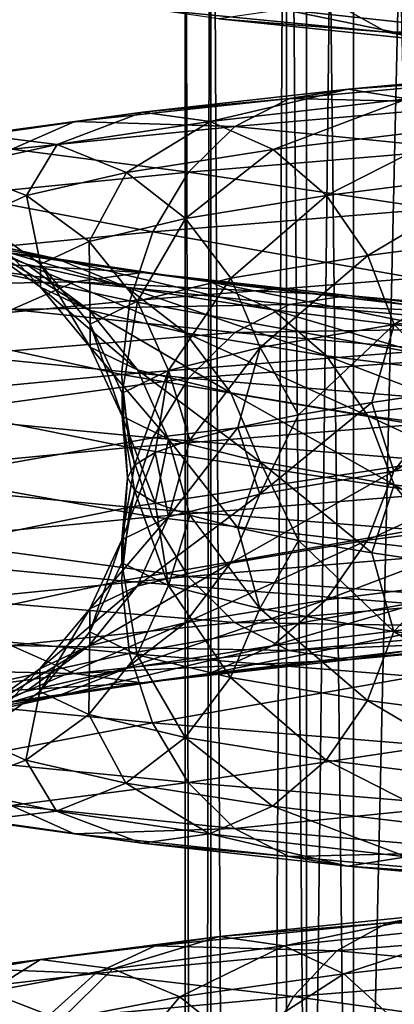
# Model space of a CAD drawing. Header units: metres. Extents: x -109 to 109, y -917 to 389.
# Tile 452 of 656: x -14.43 to -11.19, y -426.08 to -417.54. Entities that reach past the tile are written whole.
import ezdxf

# ---------------------------------------------------------------- set-up
doc = ezdxf.new("R2010")
doc.units = ezdxf.units.M
doc.layers.add('solid_24503124_XXX_01_SW0001', color=7, linetype='CONTINUOUS')

msp = doc.modelspace()

# ---------------------------------------------------------------- linework, layer by layer
at = {"layer": 'solid_24503124_XXX_01_SW0001'}
for points in [[(-11.541907, -399, -403.533966), (-11.541907, -434.5, -403.533966), (-11.948811, -434.5, -401.357208)], [(-11.948811, -399, -401.357208), (-11.948811, -434.5, -401.357208), (-11.948811, -434.5, -399.142792)], [(-11.948811, -399, -401.357208), (-11.541907, -399, -403.533966), (-11.948811, -434.5, -401.357208)], [(-11.948811, -399, -399.142792), (-11.948811, -434.5, -399.142792), (-11.541907, -434.5, -396.966034)], [(-11.948811, -399, -399.142792), (-11.948811, -399, -401.357208), (-11.948811, -434.5, -399.142792)], [(-11.541907, -399, -396.966034), (-11.948811, -399, -399.142792), (-11.541907, -434.5, -396.966034)], [(-10.74196, -399, -405.598846), (-10.74196, -434.5, -405.598846), (-11.541907, -434.5, -403.533966)], [(-11.541907, -399, -403.533966), (-10.74196, -399, -405.598846), (-11.541907, -434.5, -403.533966)], [(-11.541907, -399, -396.966034), (-11.541907, -434.5, -396.966034), (-10.74196, -434.5, -394.901154)], [(-10.74196, -399, -394.901154), (-11.541907, -399, -396.966034), (-10.74196, -434.5, -394.901154)], [(-13, -410), (-13, -535), (-12.778495, -535, 2.389471)], [(-12.778631, -410, -2.388798), (-12.778495, -535, -2.389471), (-13, -535)], [(-12.778631, -410, -2.388798), (-13, -535), (-13, -410)], [(-13, -410), (-12.778495, -535, 2.389471), (-12.778644, -410, 2.388729)], [(-12.778644, -410, 2.388729), (-12.778495, -535, 2.389471), (-12.122266, -535, 4.695816)], [(-12.778644, -410, 2.388729), (-12.122266, -535, 4.695816), (-12.122123, -410, 4.696183)], [(-12.122127, -410, -4.696173), (-12.778495, -535, -2.389471), (-12.778631, -410, -2.388798)], [(-12.122127, -410, -4.696173), (-12.122266, -535, -4.695816), (-12.778495, -535, -2.389471)], [(-12.122123, -410, 4.696183), (-12.122266, -535, 4.695816), (-11.053084, -535, 6.843201)], [(-12.122127, -410, -4.696173), (-11.053084, -535, -6.843201), (-12.122266, -535, -4.695816)], [(-11.052748, -410, -6.843724), (-11.053084, -535, -6.843201), (-12.122127, -410, -4.696173)], [(-12.122123, -410, 4.696183), (-11.053084, -535, 6.843201), (-11.052835, -410, 6.84358)], [(-12.148681, -417.455261, -9.688398), (-10.304495, -417.653687, -11.631215), (-11.630628, -417.213684, -9.275258)], [(-9.544741, -417.209412, -15.4856), (-9.249572, -417.6073, -15.006712), (-11.690292, -417.408875, -13.195436)], [(-10.304495, -417.653687, -11.631215), (-9.865084, -417.412109, -11.135229), (-11.630628, -417.213684, -9.275258)], [(-11.690292, -417.408875, -13.195436), (-11.251394, -417.652069, -12.700029), (-13.265045, -417.453644, -10.578683)], [(-11.690292, -417.408875, -13.195436), (-9.249572, -417.6073, -15.006712), (-11.251394, -417.652069, -12.700029)], [(-13.265045, -417.453644, -10.578683), (-11.251394, -417.652069, -12.700029), (-12.706964, -417.535248, -10.133621)], [(-12.706964, -417.535248, -10.133621), (-10.77803, -417.733673, -12.165719), (-12.148681, -417.455261, -9.688398)], [(-10.77803, -417.733673, -12.165719), (-10.304495, -417.653687, -11.631215), (-12.148681, -417.455261, -9.688398)], [(-11.251394, -417.652069, -12.700029), (-10.77803, -417.733673, -12.165719), (-12.706964, -417.535248, -10.133621)], [(-9.249572, -417.6073, -15.006712), (-8.902308, -417.850494, -14.443303), (-11.251394, -417.652069, -12.700029)], [(-11.251394, -417.652069, -12.700029), (-8.902308, -417.850494, -14.443303), (-10.77803, -417.733673, -12.165719)], [(-9.457883, -417.947357, 13.208388), (-11.586635, -418.145782, 11.388365), (-9.873602, -418.027344, 13.78896)], [(-11.077532, -418.227386, 10.887974), (-11.586635, -418.145782, 11.388365), (-9.457883, -417.947357, 13.208388)], [(-9.873602, -418.027344, 13.78896), (-12.095922, -418.225769, 11.888938), (-10.259364, -418.268921, 14.327694)], [(-11.586635, -418.145782, 11.388365), (-12.095922, -418.225769, 11.888938), (-9.873602, -418.027344, 13.78896)], [(-11.586635, -418.145782, 11.388365), (-13.369651, -418.344238, 9.228438), (-12.095922, -418.225769, 11.888938)], [(-12.782204, -418.425842, 8.822951), (-13.369651, -418.344238, 9.228438), (-11.586635, -418.145782, 11.388365)], [(-11.077532, -418.227386, 10.887974), (-12.782204, -418.425842, 8.822951), (-11.586635, -418.145782, 11.388365)], [(-12.095922, -418.225769, 11.888938), (-13.957311, -418.424225, 9.634072), (-12.56851, -418.467377, 12.353438)], [(-13.369651, -418.344238, 9.228438), (-13.957311, -418.424225, 9.634072), (-12.095922, -418.225769, 11.888938)], [(-12.23753, -418.669037, 8.446989), (-12.782204, -418.425842, 8.822951), (-11.077532, -418.227386, 10.887974)], [(-12.095922, -418.225769, 11.888938), (-12.56851, -418.467377, 12.353438), (-10.259364, -418.268921, 14.327694)], [(-10.605496, -418.470581, 10.424016), (-12.23753, -418.669037, 8.446989), (-11.077532, -418.227386, 10.887974)], [(-13.369651, -418.344238, 9.228438), (-14.756895, -418.542664, 6.795216), (-13.957311, -418.424225, 9.634072)], [(-14.108495, -418.624268, 6.496643), (-14.756895, -418.542664, 6.795216), (-13.369651, -418.344238, 9.228438)], [(-12.782204, -418.425842, 8.822951), (-14.108495, -418.624268, 6.496643), (-13.369651, -418.344238, 9.228438)], [(-10.259364, -418.268921, 14.327694), (-12.56851, -418.467377, 12.353438), (-10.587547, -418.665405, 14.786018)], [(-13.957311, -418.424225, 9.634072), (-15.405531, -418.62265, 7.093898), (-14.502623, -418.665802, 10.010475)], [(-14.756895, -418.542664, 6.795216), (-15.405531, -418.62265, 7.093898), (-13.957311, -418.424225, 9.634072)], [(-13.957311, -418.424225, 9.634072), (-14.502623, -418.665802, 10.010475), (-12.56851, -418.467377, 12.353438)], [(-13.507304, -418.867462, 6.219808), (-14.108495, -418.624268, 6.496643), (-12.782204, -418.425842, 8.822951)], [(-12.23753, -418.669037, 8.446989), (-13.507304, -418.867462, 6.219808), (-12.782204, -418.425842, 8.822951)], [(-12.56851, -418.467377, 12.353438), (-14.502623, -418.665802, 10.010475), (-12.97056, -418.863861, 12.748609)], [(-12.56851, -418.467377, 12.353438), (-12.97056, -418.863861, 12.748609), (-10.587547, -418.665405, 14.786018)], [(-11.774566, -419.066925, 8.127426), (-12.23753, -418.669037, 8.446989), (-10.605496, -418.470581, 10.424016)], [(-10.204274, -418.8685, 10.029659), (-11.774566, -419.066925, 8.127426), (-10.605496, -418.470581, 10.424016)], [(-14.108495, -418.624268, 6.496643), (-15.013984, -418.822693, 3.976827), (-14.756895, -418.542664, 6.795216)], [(-14.374208, -419.065887, 3.807367), (-15.013984, -418.822693, 3.976827), (-14.108495, -418.624268, 6.496643)], [(-14.502623, -418.665802, 10.010475), (-14.966543, -419.062286, 10.330698), (-12.97056, -418.863861, 12.748609)], [(-13.507304, -418.867462, 6.219808), (-14.374208, -419.065887, 3.807367), (-14.108495, -418.624268, 6.496643)], [(-12.996303, -419.26535, 5.984503), (-13.507304, -418.867462, 6.219808), (-12.23753, -418.669037, 8.446989)], [(-11.774566, -419.066925, 8.127426), (-12.996303, -419.26535, 5.984503), (-12.23753, -418.669037, 8.446989)], [(-10.587547, -418.665405, 14.786018), (-12.97056, -418.863861, 12.748609), (-10.840569, -419.183167, 15.139374)], [(-14.374208, -419.065887, 3.807367), (-14.814883, -419.264313, 1.281705), (-15.013984, -418.822693, 3.976827)], [(-12.97056, -418.863861, 12.748609), (-14.966543, -419.062286, 10.330698), (-13.28053, -419.381622, 13.053274)], [(-13.830411, -419.463776, 3.663328), (-14.374208, -419.065887, 3.807367), (-13.507304, -418.867462, 6.219808)], [(-12.996303, -419.26535, 5.984503), (-13.830411, -419.463776, 3.663328), (-13.507304, -418.867462, 6.219808)], [(-12.97056, -418.863861, 12.748609), (-13.28053, -419.381622, 13.053274), (-10.840569, -419.183167, 15.139374)], [(-11.418065, -419.585693, 7.881351), (-11.774566, -419.066925, 8.127426), (-10.204274, -418.8685, 10.029659)], [(-9.895318, -419.387268, 9.725989), (-11.418065, -419.585693, 7.881351), (-10.204274, -418.8685, 10.029659)], [(-14.966543, -419.062286, 10.330698), (-15.324212, -419.580048, 10.57758), (-13.28053, -419.381622, 13.053274)], [(-14.254414, -419.662201, 1.233216), (-14.814883, -419.264313, 1.281705), (-14.374208, -419.065887, 3.807367)], [(-13.830411, -419.463776, 3.663328), (-14.254414, -419.662201, 1.233216), (-14.374208, -419.065887, 3.807367)], [(-12.602811, -419.784119, 5.803309), (-12.996303, -419.26535, 5.984503), (-11.774566, -419.066925, 8.127426)], [(-11.418065, -419.585693, 7.881351), (-12.602811, -419.784119, 5.803309), (-11.774566, -419.066925, 8.127426)], [(-10.840569, -419.183167, 15.139374), (-13.28053, -419.381622, 13.053274), (-11.003372, -419.781769, 15.366737)], [(-14.374208, -419.661194, -3.807367), (-15.013984, -419.417999, -3.976827), (-15.474272, -419.219543, -1.338752)], [(-14.814883, -419.462738, -1.281705), (-14.374208, -419.661194, -3.807367), (-15.474272, -419.219543, -1.338752)], [(-14.254414, -419.860657, -1.233216), (-14.814883, -419.462738, -1.281705), (-14.814883, -419.264313, 1.281705)], [(-14.254414, -419.662201, 1.233216), (-14.254414, -419.860657, -1.233216), (-14.814883, -419.264313, 1.281705)], [(-13.411665, -419.982544, 3.552413), (-13.830411, -419.463776, 3.663328), (-12.996303, -419.26535, 5.984503)], [(-12.602811, -419.784119, 5.803309), (-13.411665, -419.982544, 3.552413), (-12.996303, -419.26535, 5.984503)], [(-14.108495, -419.616425, -6.496643), (-14.756895, -419.534821, -6.795216), (-15.704, -419.336395, -4.159595)], [(-15.013984, -419.417999, -3.976827), (-14.108495, -419.616425, -6.496643), (-15.704, -419.336395, -4.159595)], [(-13.28053, -419.381622, 13.053274), (-15.324212, -419.580048, 10.57758), (-13.479978, -419.980225, 13.249309)], [(-13.507304, -419.859619, -6.219808), (-14.108495, -419.616425, -6.496643), (-15.013984, -419.417999, -3.976827)], [(-14.374208, -419.661194, -3.807367), (-13.507304, -419.859619, -6.219808), (-15.013984, -419.417999, -3.976827)], [(-13.28053, -419.381622, 13.053274), (-13.479978, -419.980225, 13.249309), (-11.003372, -419.781769, 15.366737)], [(-11.189307, -420.184906, 7.72345), (-11.418065, -419.585693, 7.881351), (-9.895318, -419.387268, 9.725989)], [(-9.697068, -419.98645, 9.531133), (-11.189307, -420.184906, 7.72345), (-9.895318, -419.387268, 9.725989)], [(-14.756895, -419.534821, -6.795216), (-13.369651, -419.733246, -9.228438), (-15.405531, -419.614807, -7.093898)], [(-13.830411, -420.059082, -3.663328), (-14.374208, -419.661194, -3.807367), (-14.814883, -419.462738, -1.281705)], [(-14.254414, -419.860657, -1.233216), (-13.830411, -420.059082, -3.663328), (-14.814883, -419.462738, -1.281705)], [(-12.782204, -419.81485, -8.822951), (-13.369651, -419.733246, -9.228438), (-14.756895, -419.534821, -6.795216)], [(-14.108495, -419.616425, -6.496643), (-12.782204, -419.81485, -8.822951), (-14.756895, -419.534821, -6.795216)], [(-13.82283, -420.181, 1.195878), (-14.254414, -419.662201, 1.233216), (-13.830411, -419.463776, 3.663328)], [(-13.411665, -419.982544, 3.552413), (-13.82283, -420.181, 1.195878), (-13.830411, -419.463776, 3.663328)], [(-15.405531, -419.614807, -7.093898), (-13.957311, -419.813232, -9.634072), (-16.007425, -419.856384, -7.371057)], [(-15.324212, -419.580048, 10.57758), (-15.554352, -420.17865, 10.736434), (-13.479978, -419.980225, 13.249309)], [(-13.369651, -419.733246, -9.228438), (-13.957311, -419.813232, -9.634072), (-15.405531, -419.614807, -7.093898)], [(-12.23753, -420.058044, -8.446989), (-12.782204, -419.81485, -8.822951), (-14.108495, -419.616425, -6.496643)], [(-13.507304, -419.859619, -6.219808), (-12.23753, -420.058044, -8.446989), (-14.108495, -419.616425, -6.496643)], [(-12.350318, -420.383331, 5.687042), (-12.602811, -419.784119, 5.803309), (-11.418065, -419.585693, 7.881351)], [(-11.189307, -420.184906, 7.72345), (-12.350318, -420.383331, 5.687042), (-11.418065, -419.585693, 7.881351)], [(-12.996303, -420.257507, -5.984503), (-13.507304, -419.859619, -6.219808), (-14.374208, -419.661194, -3.807367)], [(-13.830411, -420.059082, -3.663328), (-12.996303, -420.257507, -5.984503), (-14.374208, -419.661194, -3.807367)], [(-13.82283, -420.379425, -1.195878), (-14.254414, -419.860657, -1.233216), (-14.254414, -419.662201, 1.233216)], [(-13.82283, -420.181, 1.195878), (-13.82283, -420.379425, -1.195878), (-14.254414, -419.662201, 1.233216)], [(-13.369651, -419.733246, -9.228438), (-11.586635, -419.931671, -11.388365), (-13.957311, -419.813232, -9.634072)], [(-11.003372, -419.781769, 15.366737), (-13.479978, -419.980225, 13.249309), (-11.059512, -420.420013, 15.448081)], [(-13.142966, -420.581757, 3.481241), (-13.411665, -419.982544, 3.552413), (-12.602811, -419.784119, 5.803309)], [(-11.077532, -420.013275, -10.887974), (-11.586635, -419.931671, -11.388365), (-13.369651, -419.733246, -9.228438)], [(-12.782204, -419.81485, -8.822951), (-11.077532, -420.013275, -10.887974), (-13.369651, -419.733246, -9.228438)], [(-12.350318, -420.383331, 5.687042), (-13.142966, -420.581757, 3.481241), (-12.602811, -419.784119, 5.803309)], [(-13.957311, -419.813232, -9.634072), (-14.502623, -420.05481, -10.010475), (-16.007425, -419.856384, -7.371057)], [(-13.957311, -419.813232, -9.634072), (-12.095922, -420.011658, -11.888938), (-14.502623, -420.05481, -10.010475)], [(-13.411665, -420.57785, -3.552413), (-13.830411, -420.059082, -3.663328), (-14.254414, -419.860657, -1.233216)], [(-13.82283, -420.379425, -1.195878), (-13.411665, -420.57785, -3.552413), (-14.254414, -419.860657, -1.233216)], [(-11.586635, -419.931671, -11.388365), (-12.095922, -420.011658, -11.888938), (-13.957311, -419.813232, -9.634072)], [(-11.774566, -420.455933, -8.127426), (-12.23753, -420.058044, -8.446989), (-13.507304, -419.859619, -6.219808)], [(-12.996303, -420.257507, -5.984503), (-11.774566, -420.455933, -8.127426), (-13.507304, -419.859619, -6.219808)], [(-10.605496, -420.25647, -10.424016), (-11.077532, -420.013275, -10.887974), (-12.782204, -419.81485, -8.822951)], [(-12.23753, -420.058044, -8.446989), (-10.605496, -420.25647, -10.424016), (-12.782204, -419.81485, -8.822951)], [(-11.586635, -419.931671, -11.388365), (-9.457883, -420.130096, -13.208388), (-12.095922, -420.011658, -11.888938)], [(-9.042315, -420.2117, -12.628027), (-9.457883, -420.130096, -13.208388), (-11.586635, -419.931671, -11.388365)], [(-11.077532, -420.013275, -10.887974), (-9.042315, -420.2117, -12.628027), (-11.586635, -419.931671, -11.388365)], [(-13.479978, -419.980225, 13.249309), (-15.554352, -420.17865, 10.736434), (-13.550287, -420.61853, 13.31876)], [(-14.502623, -420.05481, -10.010475), (-12.56851, -420.253235, -12.353438), (-14.966543, -420.451294, -10.330698)], [(-12.095922, -420.011658, -11.888938), (-12.56851, -420.253235, -12.353438), (-14.502623, -420.05481, -10.010475)], [(-13.545894, -420.780182, 1.171919), (-13.82283, -420.181, 1.195878), (-13.411665, -419.982544, 3.552413)], [(-13.479978, -419.980225, 13.249309), (-13.550287, -420.61853, 13.31876), (-11.059512, -420.420013, 15.448081)], [(-13.142966, -420.581757, 3.481241), (-13.545894, -420.780182, 1.171919), (-13.411665, -419.982544, 3.552413)], [(-12.095922, -420.011658, -11.888938), (-9.873602, -420.210083, -13.78896), (-12.56851, -420.253235, -12.353438)], [(-9.457883, -420.130096, -13.208388), (-9.873602, -420.210083, -13.78896), (-12.095922, -420.011658, -11.888938)], [(-9.697068, -419.98645, 9.531133), (-10.643927, -420.749969, 8.302982), (-11.189307, -420.184906, 7.72345)], [(-12.602811, -420.776276, -5.803309), (-12.996303, -420.257507, -5.984503), (-13.830411, -420.059082, -3.663328)], [(-13.411665, -420.57785, -3.552413), (-12.602811, -420.776276, -5.803309), (-13.830411, -420.059082, -3.663328)], [(-10.204274, -420.654358, -10.029659), (-10.605496, -420.25647, -10.424016), (-12.23753, -420.058044, -8.446989)], [(-11.774566, -420.455933, -8.127426), (-10.204274, -420.654358, -10.029659), (-12.23753, -420.058044, -8.446989)], [(-15.554352, -420.17865, 10.736434), (-15.637099, -420.817139, 10.790515), (-13.550287, -420.61853, 13.31876)], [(-13.545894, -420.978607, -1.171919), (-13.82283, -420.379425, -1.195878), (-13.82283, -420.181, 1.195878)], [(-13.545894, -420.780182, 1.171919), (-13.545894, -420.978607, -1.171919), (-13.82283, -420.181, 1.195878)], [(-9.873602, -420.210083, -13.78896), (-10.259364, -420.451691, -14.327694), (-12.56851, -420.253235, -12.353438)], [(-11.189307, -420.184906, 7.72345), (-12.017674, -420.967804, 6.14944), (-12.350318, -420.383331, 5.687042)], [(-11.189307, -420.184906, 7.72345), (-11.381232, -420.858826, 7.259109), (-12.017674, -420.967804, 6.14944)], [(-11.189307, -420.184906, 7.72345), (-10.643927, -420.749969, 8.302982), (-11.381232, -420.858826, 7.259109)], [(-12.56851, -420.253235, -12.353438), (-12.97056, -420.649719, -12.748609), (-14.966543, -420.451294, -10.330698)], [(-11.418065, -420.974701, -7.881351), (-11.774566, -420.455933, -8.127426), (-12.996303, -420.257507, -5.984503)], [(-12.602811, -420.776276, -5.803309), (-11.418065, -420.974701, -7.881351), (-12.996303, -420.257507, -5.984503)], [(-12.56851, -420.253235, -12.353438), (-10.259364, -420.451691, -14.327694), (-12.97056, -420.649719, -12.748609)], [(-13.142966, -421.177063, -3.481241), (-13.411665, -420.57785, -3.552413), (-13.82283, -420.379425, -1.195878)], [(-13.545894, -420.978607, -1.171919), (-13.142966, -421.177063, -3.481241), (-13.82283, -420.379425, -1.195878)], [(-12.350318, -420.383331, 5.687042), (-12.959606, -421.185303, 3.779359), (-13.142966, -420.581757, 3.481241)], [(-12.350318, -420.383331, 5.687042), (-12.544971, -421.076508, 4.98731), (-12.959606, -421.185303, 3.779359)], [(-12.350318, -420.383331, 5.687042), (-12.017674, -420.967804, 6.14944), (-12.544971, -421.076508, 4.98731)], [(-14.966543, -420.451294, -10.330698), (-12.97056, -420.649719, -12.748609), (-15.324212, -420.969055, -10.57758)], [(-11.059512, -420.420013, 15.448081), (-13.550287, -420.61853, 13.31876), (-11.004492, -421.052216, 15.368301)], [(-10.259364, -420.451691, -14.327694), (-10.587547, -420.848175, -14.786018), (-12.97056, -420.649719, -12.748609)], [(-9.895318, -421.173157, -9.725989), (-10.204274, -420.654358, -10.029659), (-11.774566, -420.455933, -8.127426)], [(-11.418065, -420.974701, -7.881351), (-9.895318, -421.173157, -9.725989), (-11.774566, -420.455933, -8.127426)], [(-13.550287, -420.61853, 13.31876), (-15.637099, -420.817139, 10.790515), (-13.48135, -421.250671, 13.250658)], [(-12.97056, -420.649719, -12.748609), (-13.28053, -421.16748, -13.053274), (-15.324212, -420.969055, -10.57758)], [(-13.550287, -420.61853, 13.31876), (-13.48135, -421.250671, 13.250658), (-11.004492, -421.052216, 15.368301)], [(-13.142966, -420.581757, 3.481241), (-13.439602, -421.403137, 1.270691), (-13.545894, -420.780182, 1.171919)], [(-13.142966, -420.581757, 3.481241), (-13.259064, -421.294373, 2.534529), (-13.439602, -421.403137, 1.270691)], [(-12.350318, -421.375488, -5.687042), (-12.602811, -420.776276, -5.803309), (-13.411665, -420.57785, -3.552413)], [(-13.142966, -421.177063, -3.481241), (-12.350318, -421.375488, -5.687042), (-13.411665, -420.57785, -3.552413)], [(-12.97056, -420.649719, -12.748609), (-10.587547, -420.848175, -14.786018), (-13.28053, -421.16748, -13.053274)], [(-13.142966, -420.581757, 3.481241), (-12.959606, -421.185303, 3.779359), (-13.259064, -421.294373, 2.534529)], [(-11.190891, -421.455353, 7.724544), (-10.643927, -420.749969, 8.302982), (-9.813936, -420.641388, 9.270112)], [(-9.698441, -421.256897, 9.532481), (-11.190891, -421.455353, 7.724544), (-9.813936, -420.641388, 9.270112)], [(-15.637099, -420.817139, 10.790515), (-15.555935, -421.449097, 10.737528), (-13.48135, -421.250671, 13.250658)], [(-13.545894, -420.780182, 1.171919), (-13.439602, -421.403137, 1.270691), (-13.5, -421.511505)], [(-13.545894, -420.780182, 1.171919), (-13.5, -421.511505), (-13.545894, -420.978607, -1.171919)], [(-11.189307, -421.573914, -7.72345), (-11.418065, -420.974701, -7.881351), (-12.602811, -420.776276, -5.803309)], [(-12.350318, -421.375488, -5.687042), (-11.189307, -421.573914, -7.72345), (-12.602811, -420.776276, -5.803309)], [(-11.190891, -421.455353, 7.724544), (-11.381232, -420.858826, 7.259109), (-10.643927, -420.749969, 8.302982)], [(-10.587547, -420.848175, -14.786018), (-10.840569, -421.365936, -15.139374), (-13.28053, -421.16748, -13.053274)], [(-12.352066, -421.653778, 5.687847), (-12.017674, -420.967804, 6.14944), (-11.381232, -420.858826, 7.259109)], [(-11.190891, -421.455353, 7.724544), (-12.352066, -421.653778, 5.687847), (-11.381232, -420.858826, 7.259109)], [(-15.324212, -420.969055, -10.57758), (-13.28053, -421.16748, -13.053274), (-15.554352, -421.567657, -10.736434)], [(-13.545894, -420.978607, -1.171919), (-13.5, -421.511505), (-13.439602, -421.619873, -1.270691)], [(-13.545894, -420.978607, -1.171919), (-13.439602, -421.619873, -1.270691), (-13.259064, -421.728638, -2.534529)], [(-13.545894, -420.978607, -1.171919), (-13.259064, -421.728638, -2.534529), (-13.142966, -421.177063, -3.481241)], [(-12.352066, -421.653778, 5.687847), (-12.544971, -421.076508, 4.98731), (-12.017674, -420.967804, 6.14944)], [(-9.697068, -421.772339, -9.531133), (-9.895318, -421.173157, -9.725989), (-11.418065, -420.974701, -7.881351)], [(-11.189307, -421.573914, -7.72345), (-9.697068, -421.772339, -9.531133), (-11.418065, -420.974701, -7.881351)], [(-11.004492, -421.052216, 15.368301), (-13.48135, -421.250671, 13.250658), (-10.842666, -421.651428, 15.142303)], [(-13.144827, -421.852203, 3.481734), (-12.959606, -421.185303, 3.779359), (-12.544971, -421.076508, 4.98731)], [(-12.352066, -421.653778, 5.687847), (-13.144827, -421.852203, 3.481734), (-12.544971, -421.076508, 4.98731)], [(-13.48135, -421.250671, 13.250658), (-15.555935, -421.449097, 10.737528), (-13.2831, -421.849854, 13.0558)], [(-13.28053, -421.16748, -13.053274), (-13.479978, -421.766083, -13.249309), (-15.554352, -421.567657, -10.736434)], [(-13.48135, -421.250671, 13.250658), (-13.2831, -421.849854, 13.0558), (-10.842666, -421.651428, 15.142303)], [(-13.28053, -421.16748, -13.053274), (-10.840569, -421.365936, -15.139374), (-13.479978, -421.766083, -13.249309)], [(-13.142966, -421.177063, -3.481241), (-13.259064, -421.728638, -2.534529), (-12.959606, -421.837677, -3.779359)], [(-13.144827, -421.852203, 3.481734), (-13.259064, -421.294373, 2.534529), (-12.959606, -421.185303, 3.779359)], [(-13.142966, -421.177063, -3.481241), (-12.959606, -421.837677, -3.779359), (-12.544971, -421.946503, -4.98731)], [(-13.142966, -421.177063, -3.481241), (-12.544971, -421.946503, -4.98731), (-12.350318, -421.375488, -5.687042)], [(-13.547812, -422.050629, 1.172084), (-13.439602, -421.403137, 1.270691), (-13.259064, -421.294373, 2.534529)], [(-13.144827, -421.852203, 3.481734), (-13.547812, -422.050629, 1.172084), (-13.259064, -421.294373, 2.534529)], [(-11.42103, -422.053925, 7.883398), (-11.190891, -421.455353, 7.724544), (-9.698441, -421.256897, 9.532481)], [(-9.897887, -421.855499, 9.728516), (-11.42103, -422.053925, 7.883398), (-9.698441, -421.256897, 9.532481)], [(-13.547812, -422.050629, 1.172084), (-13.5, -421.511505), (-13.439602, -421.403137, 1.270691)], [(-10.840569, -421.365936, -15.139374), (-11.003372, -421.964539, -15.366737), (-13.479978, -421.766083, -13.249309)], [(-12.350318, -421.375488, -5.687042), (-12.544971, -421.946503, -4.98731), (-12.017674, -422.055206, -6.14944)], [(-12.350318, -421.375488, -5.687042), (-12.017674, -422.055206, -6.14944), (-11.381232, -422.164185, -7.259109)], [(-12.350318, -421.375488, -5.687042), (-11.381232, -422.164185, -7.259109), (-11.189307, -421.573914, -7.72345)], [(-15.555935, -421.449097, 10.737528), (-15.327178, -422.048279, 10.579627), (-13.2831, -421.849854, 13.0558)], [(-12.606084, -422.25238, 5.804816), (-12.352066, -421.653778, 5.687847), (-11.190891, -421.455353, 7.724544)], [(-11.42103, -422.053925, 7.883398), (-12.606084, -422.25238, 5.804816), (-11.190891, -421.455353, 7.724544)], [(-15.554352, -421.567657, -10.736434), (-13.479978, -421.766083, -13.249309), (-15.637099, -422.205872, -10.790515)], [(-13.547812, -422.249054, -1.172084), (-13.439602, -421.619873, -1.270691), (-13.5, -421.511505)], [(-13.547812, -422.050629, 1.172084), (-13.547812, -422.249054, -1.172084), (-13.5, -421.511505)], [(-11.189307, -421.573914, -7.72345), (-11.381232, -422.164185, -7.259109), (-10.643927, -422.273041, -8.302982)], [(-11.189307, -421.573914, -7.72345), (-10.643927, -422.273041, -8.302982), (-9.813936, -422.381622, -9.270112)], [(-11.189307, -421.573914, -7.72345), (-9.813936, -422.381622, -9.270112), (-9.697068, -421.772339, -9.531133)], [(-13.547812, -422.249054, -1.172084), (-13.144827, -422.44751, -3.481734), (-13.439602, -421.619873, -1.270691)], [(-13.144827, -422.44751, -3.481734), (-13.259064, -421.728638, -2.534529), (-13.439602, -421.619873, -1.270691)], [(-13.415148, -422.450806, 3.553336), (-13.144827, -421.852203, 3.481734), (-12.352066, -421.653778, 5.687847)], [(-12.606084, -422.25238, 5.804816), (-13.415148, -422.450806, 3.553336), (-12.352066, -421.653778, 5.687847)], [(-10.842666, -421.651428, 15.142303), (-13.2831, -421.849854, 13.0558), (-10.590472, -422.170197, 14.790103)], [(-13.144827, -422.44751, -3.481734), (-12.959606, -421.837677, -3.779359), (-13.259064, -421.728638, -2.534529)], [(-13.479978, -421.766083, -13.249309), (-13.550287, -422.404449, -13.31876), (-15.637099, -422.205872, -10.790515)], [(-13.479978, -421.766083, -13.249309), (-11.003372, -421.964539, -15.366737), (-13.550287, -422.404449, -13.31876)], [(-13.144827, -422.44751, -3.481734), (-12.352066, -422.645935, -5.687847), (-12.959606, -421.837677, -3.779359)], [(-12.352066, -422.645935, -5.687847), (-12.544971, -421.946503, -4.98731), (-12.959606, -421.837677, -3.779359)], [(-13.2831, -421.849854, 13.0558), (-15.327178, -422.048279, 10.579627), (-12.974143, -422.368622, 12.752131)], [(-13.82642, -422.649231, 1.196188), (-13.547812, -422.050629, 1.172084), (-13.144827, -421.852203, 3.481734)], [(-13.415148, -422.450806, 3.553336), (-13.82642, -422.649231, 1.196188), (-13.144827, -421.852203, 3.481734)], [(-13.2831, -421.849854, 13.0558), (-12.974143, -422.368622, 12.752131), (-10.590472, -422.170197, 14.790103)], [(-11.7787, -422.571686, 8.13028), (-11.42103, -422.053925, 7.883398), (-9.897887, -421.855499, 9.728516)], [(-10.207857, -422.37326, 10.033181), (-11.7787, -422.571686, 8.13028), (-9.897887, -421.855499, 9.728516)], [(-11.003372, -421.964539, -15.366737), (-11.059512, -422.602966, -15.448081), (-13.550287, -422.404449, -13.31876)], [(-12.352066, -422.645935, -5.687847), (-12.017674, -422.055206, -6.14944), (-12.544971, -421.946503, -4.98731)], [(-15.327178, -422.048279, 10.579627), (-14.970676, -422.567047, 10.333551), (-12.974143, -422.368622, 12.752131)], [(-13.82642, -422.847656, -1.196188), (-13.547812, -422.249054, -1.172084), (-13.547812, -422.050629, 1.172084)], [(-13.82642, -422.649231, 1.196188), (-13.82642, -422.847656, -1.196188), (-13.547812, -422.050629, 1.172084)], [(-13.000866, -422.770142, 5.986604), (-12.606084, -422.25238, 5.804816), (-11.42103, -422.053925, 7.883398)], [(-11.7787, -422.571686, 8.13028), (-13.000866, -422.770142, 5.986604), (-11.42103, -422.053925, 7.883398)], [(-12.352066, -422.645935, -5.687847), (-11.190891, -422.84436, -7.724544), (-12.017674, -422.055206, -6.14944)], [(-11.190891, -422.84436, -7.724544), (-11.381232, -422.164185, -7.259109), (-12.017674, -422.055206, -6.14944)], [(-10.590472, -422.170197, 14.790103), (-12.974143, -422.368622, 12.752131), (-10.262964, -422.568085, 14.332723)], [(-11.190891, -422.84436, -7.724544), (-10.643927, -422.273041, -8.302982), (-11.381232, -422.164185, -7.259109)], [(-15.637099, -422.205872, -10.790515), (-13.550287, -422.404449, -13.31876), (-15.555935, -422.838104, -10.737528)], [(-13.835267, -422.968567, 3.664615), (-13.415148, -422.450806, 3.553336), (-12.606084, -422.25238, 5.804816)], [(-13.000866, -422.770142, 5.986604), (-13.835267, -422.968567, 3.664615), (-12.606084, -422.25238, 5.804816)], [(-13.82642, -422.847656, -1.196188), (-13.415148, -423.046082, -3.553336), (-13.547812, -422.249054, -1.172084)], [(-13.415148, -423.046082, -3.553336), (-13.144827, -422.44751, -3.481734), (-13.547812, -422.249054, -1.172084)], [(-11.190891, -422.84436, -7.724544), (-9.698441, -423.042786, -9.532481), (-10.643927, -422.273041, -8.302982)], [(-13.550287, -422.404449, -13.31876), (-13.48135, -423.03653, -13.250658), (-15.555935, -422.838104, -10.737528)], [(-12.974143, -422.368622, 12.752131), (-14.970676, -422.567047, 10.333551), (-12.572922, -422.766541, 12.357775)], [(-13.550287, -422.404449, -13.31876), (-11.059512, -422.602966, -15.448081), (-13.48135, -423.03653, -13.250658)], [(-12.974143, -422.368622, 12.752131), (-12.572922, -422.766541, 12.357775), (-10.262964, -422.568085, 14.332723)], [(-12.24262, -422.968201, 8.450502), (-11.7787, -422.571686, 8.13028), (-10.207857, -422.37326, 10.033181)], [(-10.609908, -422.769745, 10.428351), (-12.24262, -422.968201, 8.450502), (-10.207857, -422.37326, 10.033181)], [(-14.259418, -423.166992, 1.233649), (-13.82642, -422.649231, 1.196188), (-13.415148, -422.450806, 3.553336)], [(-13.835267, -422.968567, 3.664615), (-14.259418, -423.166992, 1.233649), (-13.415148, -422.450806, 3.553336)], [(-13.415148, -423.046082, -3.553336), (-12.606084, -423.244537, -5.804816), (-13.144827, -422.44751, -3.481734)], [(-12.606084, -423.244537, -5.804816), (-12.352066, -422.645935, -5.687847), (-13.144827, -422.44751, -3.481734)], [(-14.970676, -422.567047, 10.333551), (-14.507713, -422.964966, 10.013989), (-12.572922, -422.766541, 12.357775)], [(-13.512922, -423.166626, 6.222395), (-13.000866, -422.770142, 5.986604), (-11.7787, -422.571686, 8.13028)], [(-12.24262, -422.968201, 8.450502), (-13.512922, -423.166626, 6.222395), (-11.7787, -422.571686, 8.13028)], [(-11.059512, -422.602966, -15.448081), (-11.004492, -423.234985, -15.368301), (-13.48135, -423.03653, -13.250658)], [(-10.262964, -422.568085, 14.332723), (-12.572922, -422.766541, 12.357775), (-9.877654, -422.811279, 13.794619)], [(-14.259418, -423.365417, -1.233649), (-13.82642, -422.847656, -1.196188), (-13.82642, -422.649231, 1.196188)], [(-14.259418, -423.166992, 1.233649), (-14.259418, -423.365417, -1.233649), (-13.82642, -422.649231, 1.196188)], [(-12.606084, -423.244537, -5.804816), (-11.42103, -423.442963, -7.883398), (-12.352066, -422.645935, -5.687847)], [(-11.42103, -423.442963, -7.883398), (-11.190891, -422.84436, -7.724544), (-12.352066, -422.645935, -5.687847)], [(-12.572922, -422.766541, 12.357775), (-14.507713, -422.964966, 10.013989), (-12.100886, -423.009735, 11.893817)], [(-14.380188, -423.365051, 3.80895), (-13.835267, -422.968567, 3.664615), (-13.000866, -422.770142, 5.986604)], [(-13.512922, -423.166626, 6.222395), (-14.380188, -423.365051, 3.80895), (-13.000866, -422.770142, 5.986604)], [(-12.787932, -423.209778, 8.826905), (-12.24262, -422.968201, 8.450502), (-10.609908, -422.769745, 10.428351)], [(-11.082496, -423.011322, 10.892853), (-12.787932, -423.209778, 8.826905), (-10.609908, -422.769745, 10.428351)], [(-12.572922, -422.766541, 12.357775), (-12.100886, -423.009735, 11.893817), (-9.877654, -422.811279, 13.794619)], [(-15.555935, -422.838104, -10.737528), (-13.48135, -423.03653, -13.250658), (-15.327178, -423.437317, -10.579627)], [(-14.259418, -423.365417, -1.233649), (-13.835267, -423.563843, -3.664615), (-13.82642, -422.847656, -1.196188)], [(-13.835267, -423.563843, -3.664615), (-13.415148, -423.046082, -3.553336), (-13.82642, -422.847656, -1.196188)], [(-9.877654, -422.811279, 13.794619), (-12.100886, -423.009735, 11.893817), (-9.462086, -422.892883, 13.214257)], [(-11.591783, -423.091309, 11.393425), (-11.082496, -423.011322, 10.892853), (-9.046367, -422.812897, 12.633686)], [(-9.462086, -422.892883, 13.214257), (-11.591783, -423.091309, 11.393425), (-9.046367, -422.812897, 12.633686)], [(-11.42103, -423.442963, -7.883398), (-9.897887, -423.641388, -9.728516), (-11.190891, -422.84436, -7.724544)], [(-9.897887, -423.641388, -9.728516), (-9.698441, -423.042786, -9.532481), (-11.190891, -422.84436, -7.724544)], [(-12.100886, -423.009735, 11.893817), (-11.591783, -423.091309, 11.393425), (-9.462086, -422.892883, 13.214257)], [(-14.507713, -422.964966, 10.013989), (-16.013044, -423.163391, 7.373644), (-13.963038, -423.20816, 9.638026)], [(-13.48135, -423.03653, -13.250658), (-13.2831, -423.635742, -13.0558), (-15.327178, -423.437317, -10.579627)], [(-14.821045, -423.563477, 1.282238), (-14.259418, -423.166992, 1.233649), (-13.835267, -422.968567, 3.664615)], [(-14.380188, -423.365051, 3.80895), (-14.821045, -423.563477, 1.282238), (-13.835267, -422.968567, 3.664615)], [(-14.507713, -422.964966, 10.013989), (-13.963038, -423.20816, 9.638026), (-12.100886, -423.009735, 11.893817)], [(-14.114817, -423.408203, 6.499554), (-13.512922, -423.166626, 6.222395), (-12.24262, -422.968201, 8.450502)], [(-12.787932, -423.209778, 8.826905), (-14.114817, -423.408203, 6.499554), (-12.24262, -422.968201, 8.450502)], [(-12.100886, -423.009735, 11.893817), (-13.963038, -423.20816, 9.638026), (-11.591783, -423.091309, 11.393425)], [(-13.48135, -423.03653, -13.250658), (-11.004492, -423.234985, -15.368301), (-13.2831, -423.635742, -13.0558)], [(-13.375591, -423.289764, 9.232539), (-12.787932, -423.209778, 8.826905), (-11.082496, -423.011322, 10.892853)], [(-11.591783, -423.091309, 11.393425), (-13.375591, -423.289764, 9.232539), (-11.082496, -423.011322, 10.892853)], [(-13.963038, -423.20816, 9.638026), (-13.375591, -423.289764, 9.232539), (-11.591783, -423.091309, 11.393425)], [(-13.835267, -423.563843, -3.664615), (-13.000866, -423.762299, -5.986604), (-13.415148, -423.046082, -3.553336)], [(-13.000866, -423.762299, -5.986604), (-12.606084, -423.244537, -5.804816), (-13.415148, -423.046082, -3.553336)], [(-16.013044, -423.163391, 7.373644), (-15.411853, -423.406586, 7.096809), (-13.963038, -423.20816, 9.638026)], [(-13.963038, -423.20816, 9.638026), (-15.411853, -423.406586, 7.096809), (-13.375591, -423.289764, 9.232539)], [(-15.020712, -423.606628, 3.978609), (-14.380188, -423.365051, 3.80895), (-13.512922, -423.166626, 6.222395)], [(-14.114817, -423.408203, 6.499554), (-15.020712, -423.606628, 3.978609), (-13.512922, -423.166626, 6.222395)], [(-14.821045, -423.761902, -1.282238), (-14.259418, -423.365417, -1.233649), (-14.259418, -423.166992, 1.233649)], [(-14.821045, -423.563477, 1.282238), (-14.821045, -423.761902, -1.282238), (-14.259418, -423.166992, 1.233649)], [(-14.763453, -423.48819, 6.798235), (-14.114817, -423.408203, 6.499554), (-12.787932, -423.209778, 8.826905)], [(-13.375591, -423.289764, 9.232539), (-14.763453, -423.48819, 6.798235), (-12.787932, -423.209778, 8.826905)], [(-15.411853, -423.406586, 7.096809), (-14.763453, -423.48819, 6.798235), (-13.375591, -423.289764, 9.232539)], [(-11.004492, -423.234985, -15.368301), (-10.842666, -423.834167, -15.142303), (-13.2831, -423.635742, -13.0558)], [(-13.000866, -423.762299, -5.986604), (-11.7787, -423.960724, -8.13028), (-12.606084, -423.244537, -5.804816)], [(-11.7787, -423.960724, -8.13028), (-11.42103, -423.442963, -7.883398), (-12.606084, -423.244537, -5.804816)], [(-15.481206, -423.805054, 1.339352), (-14.821045, -423.563477, 1.282238), (-14.380188, -423.365051, 3.80895)], [(-15.020712, -423.606628, 3.978609), (-15.481206, -423.805054, 1.339352), (-14.380188, -423.365051, 3.80895)], [(-14.821045, -423.761902, -1.282238), (-14.380188, -423.960358, -3.80895), (-14.259418, -423.365417, -1.233649)], [(-14.380188, -423.960358, -3.80895), (-13.835267, -423.563843, -3.664615), (-14.259418, -423.365417, -1.233649)], [(-15.710977, -423.686615, 4.161443), (-15.020712, -423.606628, 3.978609), (-14.114817, -423.408203, 6.499554)], [(-14.763453, -423.48819, 6.798235), (-15.710977, -423.686615, 4.161443), (-14.114817, -423.408203, 6.499554)], [(-15.327178, -423.437317, -10.579627), (-13.2831, -423.635742, -13.0558), (-14.970676, -423.956085, -10.333551)], [(-11.7787, -423.960724, -8.13028), (-10.207857, -424.159149, -10.033181), (-11.42103, -423.442963, -7.883398)], [(-10.207857, -424.159149, -10.033181), (-9.897887, -423.641388, -9.728516), (-11.42103, -423.442963, -7.883398)], [(-13.2831, -423.635742, -13.0558), (-12.974143, -424.15451, -12.752131), (-14.970676, -423.956085, -10.333551)], [(-14.380188, -423.960358, -3.80895), (-13.512922, -424.158783, -6.222395), (-13.835267, -423.563843, -3.664615)], [(-13.512922, -424.158783, -6.222395), (-13.000866, -423.762299, -5.986604), (-13.835267, -423.563843, -3.664615)], [(-13.2831, -423.635742, -13.0558), (-10.842666, -423.834167, -15.142303), (-12.974143, -424.15451, -12.752131)], [(-15.020712, -424.201935, -3.978609), (-14.380188, -423.960358, -3.80895), (-14.821045, -423.761902, -1.282238)], [(-13.512922, -424.158783, -6.222395), (-12.24262, -424.357208, -8.450502), (-13.000866, -423.762299, -5.986604)], [(-12.24262, -424.357208, -8.450502), (-11.7787, -423.960724, -8.13028), (-13.000866, -423.762299, -5.986604)], [(-10.842666, -423.834167, -15.142303), (-10.590472, -424.352936, -14.790103), (-12.974143, -424.15451, -12.752131)], [(-15.020712, -424.201935, -3.978609), (-14.114817, -424.40036, -6.499554), (-14.380188, -423.960358, -3.80895)], [(-14.970676, -423.956085, -10.333551), (-12.974143, -424.15451, -12.752131), (-14.507713, -424.353973, -10.013989)], [(-14.114817, -424.40036, -6.499554), (-13.512922, -424.158783, -6.222395), (-14.380188, -423.960358, -3.80895)], [(-12.24262, -424.357208, -8.450502), (-10.609908, -424.555634, -10.428351), (-11.7787, -423.960724, -8.13028)], [(-10.609908, -424.555634, -10.428351), (-10.207857, -424.159149, -10.033181), (-11.7787, -423.960724, -8.13028)], [(-14.763453, -424.480347, -6.798235), (-14.114817, -424.40036, -6.499554), (-15.020712, -424.201935, -3.978609)], [(-12.974143, -424.15451, -12.752131), (-12.572922, -424.552399, -12.357775), (-14.507713, -424.353973, -10.013989)], [(-14.114817, -424.40036, -6.499554), (-12.787932, -424.598785, -8.826905), (-13.512922, -424.158783, -6.222395)], [(-12.787932, -424.598785, -8.826905), (-12.24262, -424.357208, -8.450502), (-13.512922, -424.158783, -6.222395)], [(-12.974143, -424.15451, -12.752131), (-10.590472, -424.352936, -14.790103), (-12.572922, -424.552399, -12.357775)], [(-14.507713, -424.353973, -10.013989), (-13.963038, -424.597168, -9.638026), (-15.411853, -424.398743, -7.096809)], [(-15.411853, -424.398743, -7.096809), (-13.963038, -424.597168, -9.638026), (-14.763453, -424.480347, -6.798235)], [(-14.763453, -424.480347, -6.798235), (-13.375591, -424.678772, -9.232539), (-14.114817, -424.40036, -6.499554)], [(-14.507713, -424.353973, -10.013989), (-12.572922, -424.552399, -12.357775), (-13.963038, -424.597168, -9.638026)], [(-13.375591, -424.678772, -9.232539), (-12.787932, -424.598785, -8.826905), (-14.114817, -424.40036, -6.499554)], [(-12.787932, -424.598785, -8.826905), (-11.082496, -424.797211, -10.892853), (-12.24262, -424.357208, -8.450502)], [(-10.590472, -424.352936, -14.790103), (-10.262964, -424.750854, -14.332723), (-12.572922, -424.552399, -12.357775)], [(-11.082496, -424.797211, -10.892853), (-10.609908, -424.555634, -10.428351), (-12.24262, -424.357208, -8.450502)], [(-13.963038, -424.597168, -9.638026), (-13.375591, -424.678772, -9.232539), (-14.763453, -424.480347, -6.798235)], [(-12.572922, -424.552399, -12.357775), (-12.100886, -424.795593, -11.893817), (-13.963038, -424.597168, -9.638026)], [(-12.572922, -424.552399, -12.357775), (-10.262964, -424.750854, -14.332723), (-12.100886, -424.795593, -11.893817)], [(-13.963038, -424.597168, -9.638026), (-12.100886, -424.795593, -11.893817), (-13.375591, -424.678772, -9.232539)], [(-13.375591, -424.678772, -9.232539), (-11.591783, -424.877197, -11.393425), (-12.787932, -424.598785, -8.826905)], [(-11.591783, -424.877197, -11.393425), (-11.082496, -424.797211, -10.892853), (-12.787932, -424.598785, -8.826905)], [(-12.100886, -424.795593, -11.893817), (-11.591783, -424.877197, -11.393425), (-13.375591, -424.678772, -9.232539)], [(-10.262964, -424.750854, -14.332723), (-9.877654, -424.994049, -13.794619), (-12.100886, -424.795593, -11.893817)], [(-12.100886, -424.795593, -11.893817), (-9.877654, -424.994049, -13.794619), (-11.591783, -424.877197, -11.393425)], [(-11.591783, -424.877197, -11.393425), (-9.462086, -425.075623, -13.214257), (-11.082496, -424.797211, -10.892853)], [(-9.877654, -424.994049, -13.794619), (-9.462086, -425.075623, -13.214257), (-11.591783, -424.877197, -11.393425)], [(-8.898656, -425.170868, 14.437378), (-11.246778, -425.369324, 12.694819), (-9.246326, -425.412445, 15.001447)], [(-10.773244, -425.289337, 12.160316), (-11.246778, -425.369324, 12.694819), (-8.898656, -425.170868, 14.437378)], [(-10.773244, -425.289337, 12.160316), (-12.701321, -425.487762, 10.12912), (-11.246778, -425.369324, 12.694819)], [(-12.143239, -425.569366, 9.684058), (-12.701321, -425.487762, 10.12912), (-10.773244, -425.289337, 12.160316)], [(-10.29988, -425.370941, 11.626005), (-12.143239, -425.569366, 9.684058), (-10.773244, -425.289337, 12.160316)], [(-11.246778, -425.369324, 12.694819), (-13.259604, -425.567749, 10.574343), (-11.686191, -425.610901, 13.190806)], [(-12.701321, -425.487762, 10.12912), (-13.259604, -425.567749, 10.574343), (-11.246778, -425.369324, 12.694819)], [(-11.625793, -425.812561, 9.271402), (-12.143239, -425.569366, 9.684058), (-10.29988, -425.370941, 11.626005)], [(-11.246778, -425.369324, 12.694819), (-11.686191, -425.610901, 13.190806), (-9.246326, -425.412445, 15.001447)], [(-9.246326, -425.412445, 15.001447), (-11.686191, -425.610901, 13.190806), (-9.542105, -425.80896, 15.481324)], [(-9.860982, -425.614105, 11.130599), (-11.625793, -425.812561, 9.271402), (-10.29988, -425.370941, 11.626005)], [(-12.701321, -425.487762, 10.12912), (-14.252481, -425.686188, 7.796826), (-13.259604, -425.567749, 10.574343)], [(-13.626243, -425.767792, 7.454242), (-14.252481, -425.686188, 7.796826), (-12.701321, -425.487762, 10.12912)], [(-12.143239, -425.569366, 9.684058), (-13.626243, -425.767792, 7.454242), (-12.701321, -425.487762, 10.12912)], [(-13.259604, -425.567749, 10.574343), (-14.878944, -425.766174, 8.139533), (-13.777657, -425.809326, 10.987483)], [(-14.252481, -425.686188, 7.796826), (-14.878944, -425.766174, 8.139533), (-13.259604, -425.567749, 10.574343)], [(-13.259604, -425.567749, 10.574343), (-13.777657, -425.809326, 10.987483), (-11.686191, -425.610901, 13.190806)], [(-13.045602, -426.010986, 7.136602), (-13.626243, -425.767792, 7.454242), (-12.143239, -425.569366, 9.684058)], [(-11.625793, -425.812561, 9.271402), (-13.045602, -426.010986, 7.136602), (-12.143239, -425.569366, 9.684058)], [(-14.252481, -425.686188, 7.796826), (-15.380102, -425.884613, 5.233299), (-14.878944, -425.766174, 8.139533)], [(-14.704319, -425.966217, 5.003354), (-15.380102, -425.884613, 5.233299), (-14.252481, -425.686188, 7.796826)], [(-13.626243, -425.767792, 7.454242), (-14.704319, -425.966217, 5.003354), (-14.252481, -425.686188, 7.796826)], [(-11.686191, -425.610901, 13.190806), (-13.777657, -425.809326, 10.987483), (-12.060017, -426.007385, 13.612762)], [(-11.686191, -425.610901, 13.190806), (-12.060017, -426.007385, 13.612762), (-9.542105, -425.80896, 15.481324)], [(-11.185971, -426.210449, 8.920651), (-11.625793, -425.812561, 9.271402), (-9.860982, -425.614105, 11.130599)], [(-14.878944, -425.766174, 8.139533), (-15.460265, -426.007751, 8.457544), (-13.777657, -425.809326, 10.987483)], [(-14.077739, -426.209412, 4.790151), (-14.704319, -425.966217, 5.003354), (-13.626243, -425.767792, 7.454242)], [(-13.045602, -426.010986, 7.136602), (-14.077739, -426.209412, 4.790151), (-13.626243, -425.767792, 7.454242)], [(-13.777657, -425.809326, 10.987483), (-15.460265, -426.007751, 8.457544), (-14.218386, -426.205811, 11.338958)], [(-13.777657, -425.809326, 10.987483), (-14.218386, -426.205811, 11.338958), (-12.060017, -426.007385, 13.612762)], [(-12.552068, -426.408875, 6.866614), (-13.045602, -426.010986, 7.136602), (-11.625793, -425.812561, 9.271402)], [(-11.185971, -426.210449, 8.920651), (-12.552068, -426.408875, 6.866614), (-11.625793, -425.812561, 9.271402)], [(-9.542105, -425.80896, 15.481324), (-12.060017, -426.007385, 13.612762), (-9.770142, -426.326721, 15.851295)], [(-15.460265, -426.007751, 8.457544), (-15.954819, -426.404236, 8.72809), (-14.218386, -426.205811, 11.338958)], [(-14.077739, -426.209412, 4.790151), (-14.690729, -426.407837, 2.300727), (-14.704319, -425.966217, 5.003354)], [(-12.060017, -426.007385, 13.612762), (-14.218386, -426.205811, 11.338958), (-12.348227, -426.525146, 13.93808)], [(-13.545157, -426.6073, 4.608933), (-14.077739, -426.209412, 4.790151), (-13.045602, -426.010986, 7.136602)], [(-12.552068, -426.408875, 6.866614), (-13.545157, -426.6073, 4.608933), (-13.045602, -426.010986, 7.136602)], [(-12.060017, -426.007385, 13.612762), (-12.348227, -426.525146, 13.93808), (-9.770142, -426.326721, 15.851295)]]:
    msp.add_3dface(points, dxfattribs=at)

doc.saveas('drawing.dxf')
